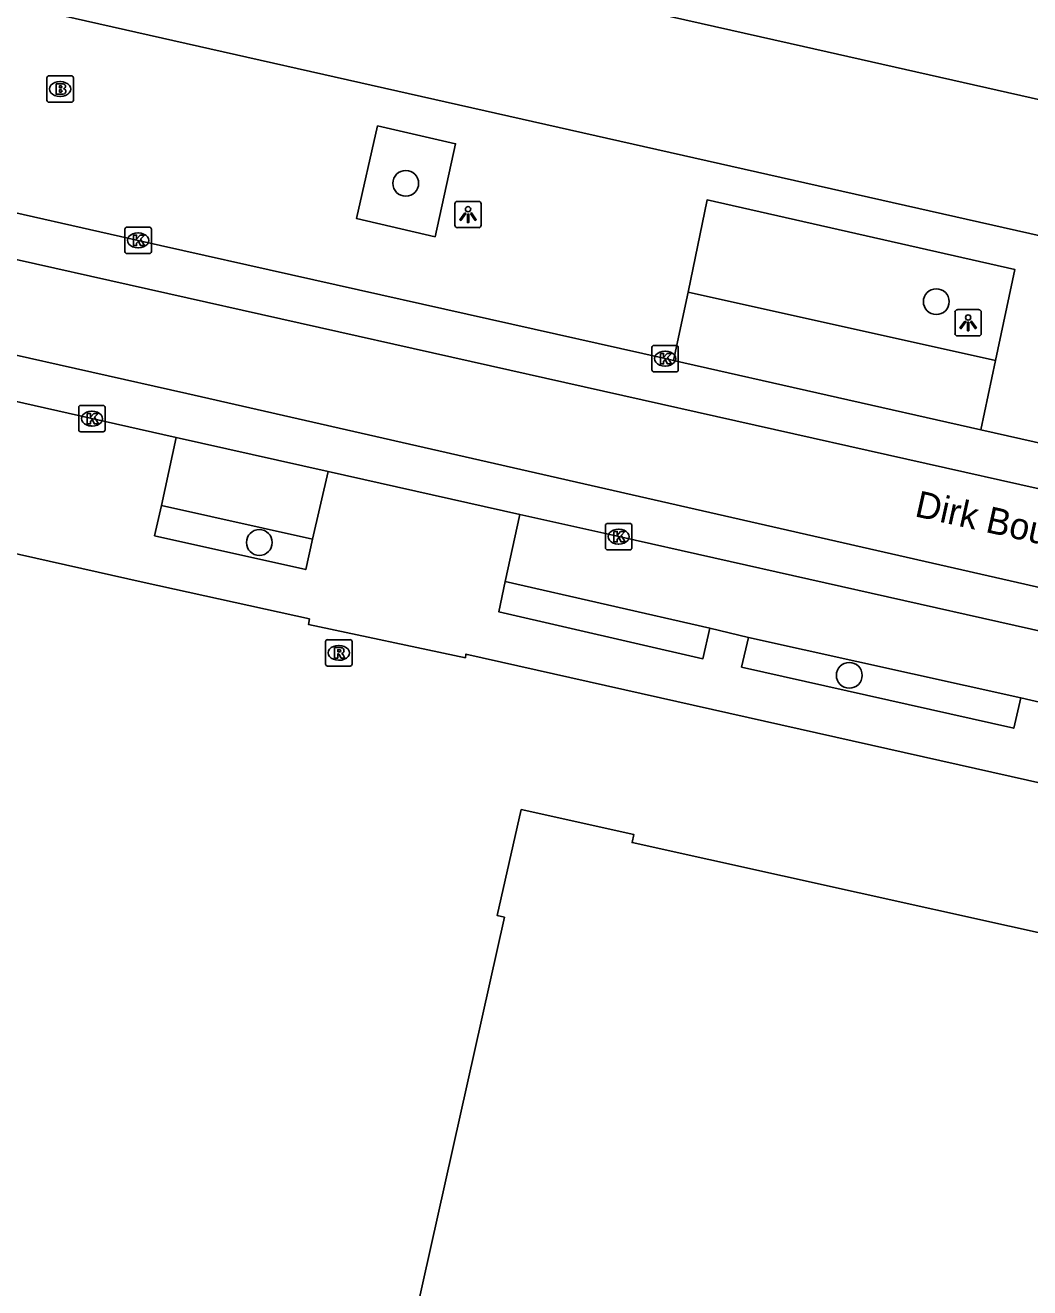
# Model space of a CAD drawing. Extents: x 161771 to 163125, y 382479 to 383177.
# Drawn here: x 162970.51 to 163008.57, y 382696.14 to 382743.99 of the extents above; entities that cross this region are included whole.
import ezdxf

# ---------------------------------------------------------------- set-up
doc = ezdxf.new("R2010")
doc.units = 0
for name, color, linetype in [('IMGEO_Boom', 7, 'Continuous'), ('IMGEO_Brandkraan', 7, 'Continuous'), ('IMGEO_Kolk', 7, 'Continuous'), ('IMGEO_Lichtpunt', 7, 'Continuous'), ('IMGEO_Openbare_ruimte_label', 7, 'Continuous'), ('IMGEO_Pand', 7, 'Continuous'), ('IMGEO_Parkeervlak_open', 7, 'Continuous'), ('IMGEO_Rijbaan_lokaal_gesloten', 7, 'Continuous'), ('IMGEO_Rioolput', 7, 'Continuous'), ('IMGEO_Voetpad_open', 7, 'Continuous')]:
    doc.layers.add(name, color=color, linetype=linetype)

msp = doc.modelspace()

# ---------------------------------------------------------------- linework, layer by layer
at = {"layer": 'IMGEO_Boom'}
for centre in [(162984.926, 382737.996), (163005.027, 382733.512), (162979.38, 382724.385), (163001.731, 382719.35)]:
    msp.add_circle(centre, 0.489, dxfattribs=at)
at = {"layer": 'IMGEO_Brandkraan'}
for p, q in [((162971.332, 382741.143), (162971.332, 382741.995)), ((162971.407, 382742.069), (162972.259, 382742.069)), ((162972.333, 382741.995), (162972.333, 382741.143)), ((162971.82, 382741.849), (162971.845, 382741.849)), ((162972.259, 382741.069), (162971.407, 382741.069)), ((162971.843, 382741.289), (162971.818, 382741.289))]:
    msp.add_line(p, q, dxfattribs=at)
for points in [[(162971.332, 382741.143), (162971.332, 382741.995)], [(162971.407, 382742.069), (162972.259, 382742.069)], [(162972.333, 382741.995), (162972.333, 382741.143)], [(162971.68, 382741.769), (162971.68, 382741.369), (162971.893, 382741.369)], [(162971.911, 382741.769), (162971.68, 382741.769)], [(162971.859, 382741.688), (162971.805, 382741.688), (162971.805, 382741.612)], [(162971.805, 382741.612), (162971.858, 382741.612)], [(162971.867, 382741.536), (162971.805, 382741.536), (162971.805, 382741.455)], [(162972.259, 382741.069), (162971.407, 382741.069)], [(162971.805, 382741.455), (162971.867, 382741.455)]]:
    msp.add_lwpolyline(points, dxfattribs=at)
for centre, radius, start, end in [((162971.409, 382741.993), 0.0765, 91.552, 178.448), ((162971.409, 382741.993), 0.0765, 91.552, 178.448), ((162972.257, 382741.993), 0.0765, 1.552, 88.448), ((162972.257, 382741.993), 0.0765, 1.552, 88.448), ((162971.86, 382741.65), 0.0379, 267.8285, 90.9355), ((162971.868, 382741.495), 0.0404, 269.8759, 90.5077), ((162971.915, 382741.624), 0.145, 59.4692, 91.5367), ((162971.94, 382741.671), 0.0922, 285.5137, 58.1501), ((162971.945, 382741.479), 0.105, 301.3115, 78.989), ((162971.409, 382741.145), 0.0765, 181.552, 268.448), ((162971.409, 382741.145), 0.0765, 181.552, 268.448), ((162971.899, 382741.62), 0.251, 268.6676, 293.5347), ((162972.257, 382741.145), 0.0765, 271.552, 358.448), ((162972.257, 382741.145), 0.0765, 271.552, 358.448)]:
    msp.add_arc(centre, radius, start, end, dxfattribs=at)
for centre, major_axis, ratio, start_param, end_param in [((162971.819, 382741.569), (-0.387, 0.002), 0.722429, 4.712389, 7.853982), ((162971.844, 382741.569), (-0.39, 0.002), 0.717154, 1.570796, 4.712389)]:
    msp.add_ellipse(centre, major_axis=major_axis, ratio=ratio, start_param=start_param, end_param=end_param, dxfattribs=at)
at = {"layer": 'IMGEO_Kolk'}
for p, q in [((162974.288, 382735.408), (162974.288, 382736.26)), ((162974.363, 382736.334), (162975.215, 382736.334)), ((162975.289, 382736.26), (162975.289, 382735.408)), ((162974.776, 382736.114), (162974.801, 382736.114)), ((162975.215, 382735.334), (162974.363, 382735.334)), ((162974.799, 382735.554), (162974.774, 382735.554)), ((162994.252, 382730.926), (162994.252, 382731.778)), ((162994.327, 382731.852), (162995.179, 382731.852)), ((162994.74, 382731.632), (162994.765, 382731.632)), ((162995.253, 382731.778), (162995.253, 382730.926)), ((162994.763, 382731.072), (162994.738, 382731.072)), ((162995.179, 382730.852), (162994.327, 382730.852)), ((162972.612, 382729.579), (162973.464, 382729.579)), ((162972.537, 382728.653), (162972.537, 382729.505)), ((162973.025, 382729.359), (162973.05, 382729.359)), ((162973.538, 382729.505), (162973.538, 382728.653)), ((162973.464, 382728.579), (162972.612, 382728.579)), ((162973.048, 382728.799), (162973.023, 382728.799)), ((162992.493, 382724.18), (162992.493, 382725.032)), ((162992.568, 382725.106), (162993.42, 382725.106)), ((162992.981, 382724.886), (162993.006, 382724.886)), ((162993.494, 382725.032), (162993.494, 382724.18)), ((162993.004, 382724.326), (162992.979, 382724.326)), ((162993.42, 382724.106), (162992.568, 382724.106))]:
    msp.add_line(p, q, dxfattribs=at)
for points in [[(162974.288, 382735.408), (162974.288, 382736.26)], [(162974.363, 382736.334), (162975.215, 382736.334)], [(162975.289, 382736.26), (162975.289, 382735.408)], [(162974.609, 382736.034), (162974.732, 382736.034), (162974.732, 382735.883), (162974.862, 382736.034), (162975.026, 382736.034), (162974.88, 382735.883), (162975.033, 382735.634), (162974.881, 382735.634), (162974.796, 382735.798), (162974.732, 382735.731), (162974.732, 382735.634), (162974.609, 382735.634), (162974.609, 382736.034)], [(162975.215, 382735.334), (162974.363, 382735.334)], [(162994.252, 382730.926), (162994.252, 382731.778)], [(162994.327, 382731.852), (162995.179, 382731.852)], [(162994.573, 382731.552), (162994.696, 382731.552), (162994.696, 382731.401), (162994.826, 382731.552), (162994.99, 382731.552), (162994.844, 382731.401), (162994.997, 382731.152), (162994.845, 382731.152), (162994.76, 382731.316), (162994.696, 382731.249), (162994.696, 382731.152), (162994.573, 382731.152), (162994.573, 382731.552)], [(162995.253, 382731.778), (162995.253, 382730.926)], [(162995.179, 382730.852), (162994.327, 382730.852)], [(162972.612, 382729.579), (162973.464, 382729.579)], [(162972.537, 382728.653), (162972.537, 382729.505)], [(162972.858, 382729.279), (162972.981, 382729.279), (162972.981, 382729.128), (162973.111, 382729.279), (162973.275, 382729.279), (162973.129, 382729.128), (162973.282, 382728.879), (162973.13, 382728.879), (162973.045, 382729.043), (162972.981, 382728.976), (162972.981, 382728.879), (162972.858, 382728.879), (162972.858, 382729.279)], [(162973.538, 382729.505), (162973.538, 382728.653)], [(162973.464, 382728.579), (162972.612, 382728.579)], [(162992.493, 382724.18), (162992.493, 382725.032)], [(162992.568, 382725.106), (162993.42, 382725.106)], [(162992.814, 382724.806), (162992.937, 382724.806), (162992.937, 382724.655), (162993.067, 382724.806), (162993.231, 382724.806), (162993.085, 382724.655), (162993.238, 382724.406), (162993.086, 382724.406), (162993.001, 382724.57), (162992.937, 382724.503), (162992.937, 382724.406), (162992.814, 382724.406), (162992.814, 382724.806)], [(162993.494, 382725.032), (162993.494, 382724.18)], [(162993.42, 382724.106), (162992.568, 382724.106)]]:
    msp.add_lwpolyline(points, dxfattribs=at)
for centre, start, end in [((162974.365, 382736.258), 91.552, 178.448), ((162974.365, 382736.258), 91.552, 178.448), ((162975.213, 382736.258), 1.552, 88.448), ((162975.213, 382736.258), 1.552, 88.448), ((162974.365, 382735.41), 181.552, 268.448), ((162974.365, 382735.41), 181.552, 268.448), ((162975.213, 382735.41), 271.552, 358.448), ((162975.213, 382735.41), 271.552, 358.448), ((162994.329, 382731.776), 91.552, 178.448), ((162994.329, 382731.776), 91.552, 178.448), ((162995.177, 382731.776), 1.552, 88.448), ((162995.177, 382731.776), 1.552, 88.448), ((162994.329, 382730.928), 181.552, 268.448), ((162994.329, 382730.928), 181.552, 268.448), ((162995.177, 382730.928), 271.552, 358.448), ((162995.177, 382730.928), 271.552, 358.448), ((162972.614, 382729.503), 91.552, 178.448), ((162972.614, 382729.503), 91.552, 178.448), ((162973.462, 382729.503), 1.552, 88.448), ((162973.462, 382729.503), 1.552, 88.448), ((162972.614, 382728.655), 181.552, 268.448), ((162972.614, 382728.655), 181.552, 268.448), ((162973.462, 382728.655), 271.552, 358.448), ((162973.462, 382728.655), 271.552, 358.448), ((162992.57, 382725.03), 91.552, 178.448), ((162992.57, 382725.03), 91.552, 178.448), ((162993.418, 382725.03), 1.552, 88.448), ((162993.418, 382725.03), 1.552, 88.448), ((162992.57, 382724.182), 181.552, 268.448), ((162992.57, 382724.182), 181.552, 268.448), ((162993.418, 382724.182), 271.552, 358.448), ((162993.418, 382724.182), 271.552, 358.448)]:
    msp.add_arc(centre, 0.0765, start, end, dxfattribs=at)
for centre, major_axis, ratio, start_param, end_param in [((162974.775, 382735.834), (-0.387, 0.002), 0.722429, 4.712389, 7.853982), ((162974.8, 382735.834), (-0.39, 0.002), 0.717154, 1.570796, 4.712389), ((162994.739, 382731.352), (-0.387, 0.002), 0.722429, 4.712389, 7.853982), ((162994.764, 382731.352), (-0.39, 0.002), 0.717154, 1.570796, 4.712389), ((162973.024, 382729.079), (-0.387, 0.002), 0.722429, 4.712389, 7.853982), ((162973.049, 382729.079), (-0.39, 0.002), 0.717154, 1.570796, 4.712389), ((162992.98, 382724.606), (-0.387, 0.002), 0.722429, 4.712389, 7.853982), ((162993.005, 382724.606), (-0.39, 0.002), 0.717154, 1.570796, 4.712389)]:
    msp.add_ellipse(centre, major_axis=major_axis, ratio=ratio, start_param=start_param, end_param=end_param, dxfattribs=at)
at = {"layer": 'IMGEO_Lichtpunt'}
for p, q in [((162986.788, 382737.217), (162986.788, 382736.41)), ((162986.788, 382737.217), (162986.788, 382736.41)), ((162987.69, 382737.312), (162986.882, 382737.312)), ((162987.69, 382737.312), (162986.882, 382737.312)), ((162987.784, 382736.41), (162987.784, 382737.217)), ((162987.784, 382736.41), (162987.784, 382737.217)), ((162986.882, 382736.316), (162987.69, 382736.316)), ((162986.882, 382736.316), (162987.69, 382736.316)), ((163005.736, 382733.113), (163005.736, 382732.306)), ((163005.736, 382733.113), (163005.736, 382732.306)), ((163006.638, 382733.208), (163005.83, 382733.208)), ((163006.638, 382733.208), (163005.83, 382733.208)), ((163006.732, 382732.306), (163006.732, 382733.113)), ((163006.732, 382732.306), (163006.732, 382733.113)), ((163005.83, 382732.212), (163006.638, 382732.212)), ((163005.83, 382732.212), (163006.638, 382732.212))]:
    msp.add_line(p, q, dxfattribs=at)
for points in [[(162987.162, 382736.881), (162987.201, 382736.853), (162987.013, 382736.591), (162986.975, 382736.618), (162987.162, 382736.881)], [(162987.264, 382736.833), (162987.311, 382736.833), (162987.311, 382736.511), (162987.264, 382736.511), (162987.264, 382736.833)], [(162987.374, 382736.853), (162987.412, 382736.88), (162987.599, 382736.618), (162987.56, 382736.59), (162987.374, 382736.853)], [(163006.11, 382732.777), (163006.149, 382732.749), (163005.961, 382732.487), (163005.923, 382732.514), (163006.11, 382732.777)], [(163006.212, 382732.729), (163006.259, 382732.729), (163006.259, 382732.407), (163006.212, 382732.407), (163006.212, 382732.729)], [(163006.322, 382732.749), (163006.36, 382732.776), (163006.547, 382732.514), (163006.508, 382732.486), (163006.322, 382732.749)]]:
    msp.add_lwpolyline(points, dxfattribs=at)
for centre in [(162987.287, 382737.015), (163006.235, 382732.911)]:
    msp.add_circle(centre, 0.0994, dxfattribs=at)
for centre, start, end in [((162986.882, 382737.217), 90, 180), ((162986.882, 382737.217), 90, 180), ((162987.69, 382737.217), 0, 90), ((162987.69, 382737.217), 0, 90), ((162986.882, 382736.41), 180, 270), ((162986.882, 382736.41), 180, 270), ((162987.69, 382736.41), 270, 0), ((162987.69, 382736.41), 270, 360), ((163005.83, 382733.113), 90, 180), ((163005.83, 382733.113), 90, 180), ((163006.638, 382733.113), 0, 90), ((163006.638, 382733.113), 0, 90), ((163005.83, 382732.306), 180, 270), ((163005.83, 382732.306), 180, 270), ((163006.638, 382732.306), 270, 0), ((163006.638, 382732.306), 270, 360)]:
    msp.add_arc(centre, 0.0946, start, end, dxfattribs=at)
at = {"layer": 'IMGEO_Pand'}
for points in [[(163000, 382756.736), (162991.037, 382758.733), (162990.978, 382758.475), (162988.947, 382758.935), (162987.191, 382751.201), (162986.926, 382750), (162986.112, 382746.318), (163000, 382743.184), (163019.822, 382738.712), (163024.396, 382737.687), (163031.741, 382736.041), (163034.623, 382748.839), (163034.462, 382748.875), (163034.493, 382749.015), (163032.634, 382749.434), (163032.759, 382750), (163038.874, 382777.677), (163033.994, 382778.766), (163026.309, 382780.48), (163020.809, 382755.835), (163021.363, 382755.711), (163020.569, 382752.152), (163000, 382756.736)], [(162988.669, 382710.19), (162988.386, 382710.255), (162989.3, 382714.262), (162993.572, 382713.318), (162993.504, 382713.015), (163016.399, 382707.935), (163016.719, 382706.89), (163022.769, 382705.54), (163020.446, 382695.094), (163021.245, 382694.398), (163014.472, 382664.173), (163014.758, 382664.106), (163013.672, 382659.348), (163009.709, 382660.217), (163009.771, 382660.501), (162983.067, 382666.471), (162983.01, 382666.188), (162978.751, 382667.144), (162979.686, 382671.271), (162979.971, 382671.222), (162988.669, 382710.19)]]:
    msp.add_lwpolyline(points, dxfattribs=at)
at = {"layer": 'IMGEO_Parkeervlak_open'}
for points in [[(163007.265, 382731.276), (162995.628, 382733.87)], [(162975.67, 382725.789), (162981.396, 382724.51)], [(162988.699, 382722.908), (162996.453, 382721.132)], [(162997.917, 382720.786), (163008.232, 382718.499)]]:
    msp.add_lwpolyline(points, dxfattribs=at)
at = {"layer": 'IMGEO_Rijbaan_lokaal_gesloten'}
for points in [[(163032.655, 382721.102), (163031.99, 382721.234), (162915.446, 382747.394), (162896.465, 382751.616), (162702.573, 382795.147), (162642.274, 382808.681), (162613.961, 382815.02), (162554.685, 382828.334), (162522.166, 382835.638)], [(162521.175, 382832.265), (162544.4, 382827.043), (162605.633, 382813.283), (162678.397, 382796.971), (162861.402, 382755.875), (162976.631, 382730.027), (163031.336, 382717.589), (163033.334, 382716.946), (163046.945, 382712.072)], [(162968.295, 382737.295), (162974.789, 382735.834), (162994.753, 382731.352), (162995.069, 382731.281)], [(162995.069, 382731.281), (163006.709, 382728.66)], [(162976.234, 382728.363), (162973.038, 382729.079), (162965.564, 382730.762)], [(163006.709, 382728.66), (163012.771, 382727.295), (163013.035, 382727.236)], [(162981.986, 382727.073), (162976.234, 382728.363)], [(162989.247, 382725.446), (162981.986, 382727.073)], [(163029.597, 382716.375), (163027.04, 382716.961), (163011.001, 382720.573), (162992.994, 382724.606), (162989.247, 382725.446)]]:
    msp.add_lwpolyline(points, dxfattribs=at)
at = {"layer": 'IMGEO_Rioolput'}
for p, q in [((162981.891, 382719.776), (162981.891, 382720.628)), ((162981.966, 382720.702), (162982.818, 382720.702)), ((162982.379, 382720.482), (162982.404, 382720.482)), ((162982.892, 382720.628), (162982.892, 382719.776)), ((162982.818, 382719.702), (162981.966, 382719.702)), ((162982.402, 382719.922), (162982.377, 382719.922))]:
    msp.add_line(p, q, dxfattribs=at)
for points in [[(162981.891, 382719.776), (162981.891, 382720.628)], [(162981.966, 382720.702), (162982.818, 382720.702)], [(162982.892, 382720.628), (162982.892, 382719.776)], [(162982.48, 382720.4), (162982.228, 382720.402), (162982.228, 382720.002)], [(162982.228, 382720.002), (162982.352, 382720.002), (162982.352, 382720.164), (162982.363, 382720.164)], [(162982.406, 382720.321), (162982.352, 382720.321), (162982.352, 382720.24)], [(162982.352, 382720.24), (162982.404, 382720.24)], [(162982.41, 382720.135), (162982.481, 382720.002), (162982.621, 382720.002), (162982.556, 382720.128)], [(162982.818, 382719.702), (162981.966, 382719.702)]]:
    msp.add_lwpolyline(points, dxfattribs=at)
for centre, radius, start, end in [((162981.968, 382720.626), 0.0765, 91.552, 178.448), ((162981.968, 382720.626), 0.0765, 91.552, 178.448), ((162982.816, 382720.626), 0.0765, 1.552, 88.448), ((162982.816, 382720.626), 0.0765, 1.552, 88.448), ((162982.362, 382720.111), 0.0533, 26.0293, 88.6989), ((162982.388, 382720.429), 0.19, 274.7715, 282.9687), ((162982.412, 382720.225), 0.0964, 77.0061, 93.1865), ((162982.426, 382720.282), 0.0378, 276.6634, 79.6772), ((162982.479, 382720.29), 0.109, 350.3612, 89.416), ((162982.477, 382720.29), 0.112, 277.5842, 350.9817), ((162982.461, 382720.075), 0.108, 29.5134, 73.7905), ((162981.968, 382719.778), 0.0765, 181.552, 268.448), ((162981.968, 382719.778), 0.0765, 181.552, 268.448), ((162982.816, 382719.778), 0.0765, 271.552, 358.448), ((162982.816, 382719.778), 0.0765, 271.552, 358.448)]:
    msp.add_arc(centre, radius, start, end, dxfattribs=at)
for centre, major_axis, ratio, start_param, end_param in [((162982.378, 382720.202), (-0.387, 0.002), 0.722429, 4.712389, 7.853982), ((162982.403, 382720.202), (-0.39, 0.002), 0.717154, 1.570796, 4.712389)]:
    msp.add_ellipse(centre, major_axis=major_axis, ratio=ratio, start_param=start_param, end_param=end_param, dxfattribs=at)
at = {"layer": 'IMGEO_Voetpad_open'}
for points in [[(163035.315, 382730.063), (162925.396, 382754.842), (162925.37, 382754.749), (162916.128, 382756.843), (162887.188, 382763.394), (162887.146, 382763.259), (162881.279, 382764.576), (162831.331, 382775.821), (162816.205, 382779.202), (162801.958, 382782.393)], [(162983.86, 382740.169), (162986.812, 382739.494), (162986.038, 382735.974), (162983.067, 382736.657), (162983.86, 382740.169)], [(162995.628, 382733.87), (162996.342, 382737.365), (163008.004, 382734.725), (163007.265, 382731.276)], [(162995.069, 382731.281), (162995.628, 382733.87)], [(162926.307, 382733.809), (162975.014, 382722.873), (162981.277, 382721.49), (162981.244, 382721.271), (162987.187, 382720.017), (162987.206, 382720.157), (163025.825, 382711.488)], [(163007.265, 382731.276), (163006.709, 382728.66)], [(162975.67, 382725.789), (162976.234, 382728.363)], [(162981.986, 382727.073), (162981.396, 382724.51)], [(162981.396, 382724.51), (162981.139, 382723.358), (162975.412, 382724.639), (162975.67, 382725.789)], [(162988.699, 382722.908), (162989.247, 382725.446)], [(162996.453, 382721.132), (162996.185, 382719.979), (162988.457, 382721.757), (162988.699, 382722.908)], [(162997.917, 382720.786), (162996.453, 382721.132)], [(163008.232, 382718.499), (163007.961, 382717.346), (162997.647, 382719.664), (162997.917, 382720.786)], [(163009.699, 382718.163), (163008.232, 382718.499)]]:
    msp.add_lwpolyline(points, dxfattribs=at)

# ---------------------------------------------------------------- texts
at = {"layer": 'IMGEO_Openbare_ruimte_label'}
msp.add_text('Dirk Boutslaan', height=1, rotation=347.465, dxfattribs=at).set_placement((163004.172, 382725.384))

doc.saveas('drawing.dxf')
